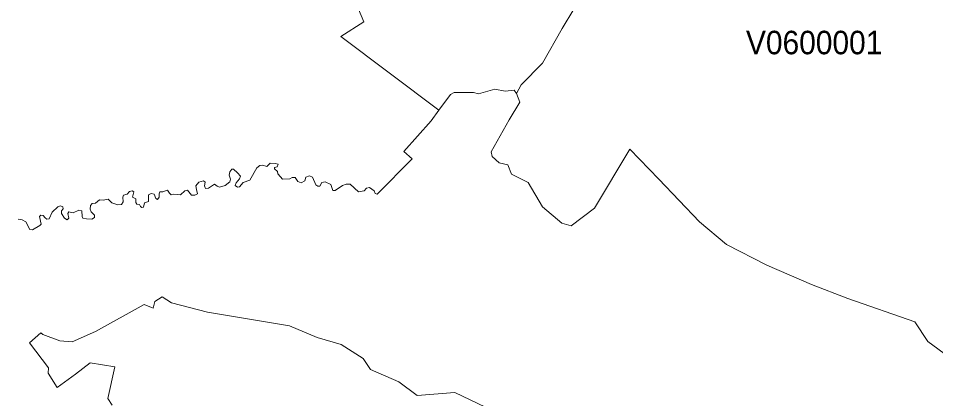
# Model space of a CAD drawing. Extents: x 369010 to 735936, y 6377141 to 6616555.
# Drawn here: x 585055 to 588952, y 6443924 to 6445542 of the extents above; entities that cross this region are included whole.
import ezdxf
from ezdxf.enums import TextEntityAlignment as Align

# ---------------------------------------------------------------- set-up
doc = ezdxf.new("R2010")
doc.units = 0
doc.header["$LTSCALE"] = 40
doc.layers.add('3', color=7, linetype='Continuous', lineweight=13)
doc.layers.add('4', color=7, linetype='Continuous')

msp = doc.modelspace()

# ---------------------------------------------------------------- linework, layer by layer
at = {"layer": '3'}
for points in [[(585954, 6444846.52), (585956.65, 6444858.11), (585951.52, 6444874.99), (585954.34, 6444889.55), (585962.44, 6444900.48), (585969.56, 6444900.48), (585985.78, 6444885.08), (585998.69, 6444870.52), (585994.39, 6444858.77), (585981.15, 6444842.38), (585976.68, 6444830.63), (585986.11, 6444824.01), (585995.38, 6444824.68), (586010.94, 6444843.21), (586039.07, 6444853.14), (586068.86, 6444905.94), (586081.11, 6444915.87), (586091.87, 6444917.36), (586111.56, 6444911.9), (586124.8, 6444925.14), (586146.15, 6444924.81), (586158.73, 6444921.16), (586155.09, 6444910.57), (586143.84, 6444906.93), (586144.17, 6444901.47), (586156.75, 6444890.55), (586158.07, 6444879.79), (586168.83, 6444868.2), (586177.77, 6444857.61), (586208.55, 6444859.27), (586218.81, 6444864.56), (586230.89, 6444865.39), (586243.14, 6444847.68), (586256.38, 6444841.56), (586272.6, 6444850), (586276.74, 6444866.38), (586291.63, 6444871.35), (586305.2, 6444866.71), (586319.11, 6444834.11), (586327.55, 6444827.49), (586336.32, 6444828.15), (586344.92, 6444843.05), (586359.16, 6444845.86), (586382.83, 6444834.61), (586391.27, 6444808.79), (586401.53, 6444808.79), (586431.98, 6444830.47), (586448.53, 6444836.43), (586464.92, 6444837.09), (586499.84, 6444803.66), (586525.16, 6444808.29), (586534.1, 6444819.88), (586546.51, 6444822.19), (586567.53, 6444808.29), (586571, 6444796.54), (586579.28, 6444794.39), (586728.07, 6444943.84), (586693.64, 6444974.95), (586808.5, 6445106.03), (586841.77, 6445150.88), (586425.03, 6445464.18), (586523.34, 6445527.24), (586489.24, 6445608.5)], [(586489.24, 6445608.5), (586523.34, 6445527.24), (586425.03, 6445464.18), (586841.77, 6445150.88), (586891.92, 6445218.24), (586906.81, 6445225.69), (586989.23, 6445226.02), (587009.92, 6445221.06), (587079.6, 6445240.59), (587123.29, 6445231.82), (587161.85, 6445236.45), (587172.11, 6445221.55), (587190.98, 6445259.29), (587282.34, 6445351.47), (587365.75, 6445497.95), (587415.4, 6445581.03)], [(587415.4, 6445581.03), (587365.75, 6445497.95), (587282.34, 6445351.47), (587190.98, 6445259.29), (587172.11, 6445221.55), (587185.52, 6445185.64), (587140.83, 6445110.67), (587063.38, 6444974.13), (587068.67, 6444954.43), (587097.47, 6444926.79), (587135.54, 6444918.85), (587149.94, 6444879.46), (587221.93, 6444843.54), (587282.17, 6444739.77), (587364.93, 6444670.09), (587404.32, 6444659.67), (587502.63, 6444734.48), (587653.73, 6444985.71), (587776.53, 6444858.11), (587948.66, 6444676.71), (588064.18, 6444579.23), (588235.31, 6444491.18), (588425.64, 6444409.76), (588579.06, 6444349.35), (588863.4, 6444250.21), (588918.84, 6444166.47), (589079.05, 6444048.96)], [(589079.05, 6444048.96), (588918.84, 6444166.47), (588863.4, 6444250.21), (588579.06, 6444349.35), (588425.64, 6444409.76), (588235.31, 6444491.18), (588064.18, 6444579.23), (587948.66, 6444676.71), (587776.53, 6444858.11), (587653.73, 6444985.71), (587502.63, 6444734.48), (587404.32, 6444659.67), (587364.93, 6444670.09), (587282.17, 6444739.77), (587221.93, 6444843.54), (587149.94, 6444879.46), (587135.54, 6444918.85), (587097.47, 6444926.79), (587068.67, 6444954.43), (587063.38, 6444974.13), (587140.83, 6445110.67), (587185.52, 6445185.64), (587172.11, 6445221.55), (587161.85, 6445236.45), (587123.29, 6445231.82), (587079.6, 6445240.59), (587009.92, 6445221.06), (586989.23, 6445226.02), (586906.81, 6445225.69), (586891.92, 6445218.24), (586841.77, 6445150.88), (586808.5, 6445106.03), (586693.64, 6444974.95), (586728.07, 6444943.84), (586579.28, 6444794.39), (586571, 6444796.54), (586567.53, 6444808.29), (586546.51, 6444822.19), (586534.1, 6444819.88), (586525.16, 6444808.29), (586499.84, 6444803.66), (586464.92, 6444837.09), (586448.53, 6444836.43), (586431.98, 6444830.47), (586401.53, 6444808.79), (586391.27, 6444808.79), (586382.83, 6444834.61), (586359.16, 6444845.86), (586344.92, 6444843.05), (586336.32, 6444828.15), (586327.55, 6444827.49), (586319.11, 6444834.11), (586305.2, 6444866.71), (586291.63, 6444871.35), (586276.74, 6444866.38), (586272.6, 6444850), (586256.38, 6444841.56), (586243.14, 6444847.68), (586230.89, 6444865.39), (586218.81, 6444864.56), (586208.55, 6444859.27), (586177.77, 6444857.61), (586168.83, 6444868.2), (586158.07, 6444879.79), (586156.75, 6444890.55), (586144.17, 6444901.47), (586143.84, 6444906.93), (586155.09, 6444910.57), (586158.73, 6444921.16), (586146.15, 6444924.81), (586124.8, 6444925.14), (586111.56, 6444911.9), (586091.87, 6444917.36)], [(586091.87, 6444917.36), (586081.11, 6444915.87), (586068.86, 6444905.94), (586039.07, 6444853.14), (586010.94, 6444843.21), (585995.38, 6444824.68), (585986.11, 6444824.01), (585976.68, 6444830.63), (585981.15, 6444842.38), (585994.39, 6444858.77), (585998.69, 6444870.52), (585985.78, 6444885.08), (585969.56, 6444900.48), (585962.44, 6444900.48), (585954.34, 6444889.55), (585951.52, 6444874.99), (585956.65, 6444858.11), (585954, 6444846.52), (585933.65, 6444831.3), (585909.65, 6444824.18), (585899.72, 6444828.48), (585888.96, 6444836.59), (585862.48, 6444819.54), (585850.23, 6444818.22), (585845.76, 6444828.65), (585849.24, 6444845.03), (585841.79, 6444851.16), (585821.44, 6444844.37), (585809.52, 6444829.64), (585812, 6444813.42), (585816.3, 6444795.38), (585804.89, 6444789.42), (585791.31, 6444789.75), (585774.27, 6444811.44), (585762.85, 6444808.46), (585744.15, 6444790.58), (585732.89, 6444791.91), (585714.02, 6444793.23), (585704.42, 6444790.91), (585696.98, 6444798.69), (585689.53, 6444810.28), (585680.1, 6444808.12), (585669.17, 6444803.49), (585656.59, 6444804.15), (585653.28, 6444795.05), (585653.95, 6444780.49), (585645.84, 6444771.71), (585638.72, 6444775.52), (585632.26, 6444793.4), (585619.69, 6444796.87), (585608.27, 6444791.41), (585607.77, 6444763.27), (585591.55, 6444756.82), (585587.25, 6444739.11), (585580.46, 6444737.79), (585574.34, 6444741.92), (585569.87, 6444750.36), (585558.62, 6444752.02), (585554.97, 6444758.47), (585554.31, 6444773.37), (585539.75, 6444781.64), (585545.21, 6444803.82), (585539.09, 6444807.79), (585527.5, 6444804.81), (585517.74, 6444793.89), (585501.68, 6444789.59), (585498.7, 6444781.64), (585501.02, 6444760.96), (585493.57, 6444750.2), (585477.35, 6444748.54), (585451.87, 6444757.32), (585437.3, 6444772.87), (585415.95, 6444768.74), (585400.39, 6444770.39), (585382.35, 6444755.83), (585368.45, 6444753.67), (585362, 6444745.9), (585360.34, 6444729.35), (585365.14, 6444719.41), (585379.04, 6444703.86), (585379.04, 6444694.75), (585367.46, 6444687.64), (585345.11, 6444688.96), (585329.89, 6444692.27), (585325.75, 6444698.56), (585324.76, 6444723.06), (585312.51, 6444725.7), (585288.84, 6444714.28), (585270.14, 6444718.26), (585265.18, 6444711.8), (585270.14, 6444692.44), (585263.36, 6444685.32), (585251.94, 6444691.11), (585238.7, 6444711.47), (585239.03, 6444722.39), (585245.81, 6444731.83), (585243.83, 6444740.6), (585234.56, 6444744.74), (585223.14, 6444739.94), (585199.31, 6444717.1)], [(585054.32, 6444687.47), (585071.87, 6444684.99), (585087.43, 6444675.56), (585104.47, 6444643.94), (585115.23, 6444642.46), (585147.17, 6444660.16), (585151.81, 6444665.63), (585145.02, 6444698.4), (585150.15, 6444704.19), (585160.41, 6444703.53), (585168.52, 6444693.76), (585176.3, 6444687.97), (585186.73, 6444689.62), (585199.31, 6444717.1), (585223.14, 6444739.94), (585234.56, 6444744.74), (585243.83, 6444740.6), (585245.81, 6444731.83), (585239.03, 6444722.39), (585238.7, 6444711.47), (585251.94, 6444691.11), (585263.36, 6444685.32), (585270.14, 6444692.44), (585265.18, 6444711.8), (585270.14, 6444718.26), (585288.84, 6444714.28), (585312.51, 6444725.7), (585324.76, 6444723.06), (585325.75, 6444698.56), (585329.89, 6444692.27), (585345.11, 6444688.96), (585367.46, 6444687.64), (585379.04, 6444694.75), (585379.04, 6444703.86), (585365.14, 6444719.41), (585360.34, 6444729.35), (585362, 6444745.9), (585368.45, 6444753.67), (585382.35, 6444755.83), (585400.39, 6444770.39), (585415.95, 6444768.74), (585437.3, 6444772.87), (585451.87, 6444757.32), (585477.35, 6444748.54), (585493.57, 6444750.2), (585501.02, 6444760.96), (585498.7, 6444781.64), (585501.68, 6444789.59), (585517.74, 6444793.89), (585527.5, 6444804.81), (585539.09, 6444807.79), (585545.21, 6444803.82), (585539.75, 6444781.64), (585554.31, 6444773.37), (585554.97, 6444758.47), (585558.62, 6444752.02), (585569.87, 6444750.36), (585574.34, 6444741.92), (585580.46, 6444737.79), (585587.25, 6444739.11), (585591.55, 6444756.82), (585607.77, 6444763.27), (585608.27, 6444791.41), (585619.69, 6444796.87), (585632.26, 6444793.4), (585638.72, 6444775.52), (585645.84, 6444771.71), (585653.95, 6444780.49), (585653.28, 6444795.05), (585656.59, 6444804.15), (585669.17, 6444803.49), (585680.1, 6444808.12), (585689.53, 6444810.28), (585696.98, 6444798.69), (585704.42, 6444790.91), (585714.02, 6444793.23), (585732.89, 6444791.91), (585744.15, 6444790.58), (585762.85, 6444808.46), (585774.27, 6444811.44), (585791.31, 6444789.75), (585804.89, 6444789.42), (585816.3, 6444795.38), (585812, 6444813.42), (585809.52, 6444829.64), (585821.44, 6444844.37), (585841.79, 6444851.16), (585849.24, 6444845.03), (585845.76, 6444828.65), (585850.23, 6444818.22), (585862.48, 6444819.54), (585888.96, 6444836.59), (585899.72, 6444828.48), (585909.65, 6444824.18), (585933.65, 6444831.3), (585954, 6444846.52)], [(585199.31, 6444717.1), (585186.73, 6444689.62), (585176.3, 6444687.97), (585168.52, 6444693.76), (585160.41, 6444703.53), (585150.15, 6444704.19), (585145.02, 6444698.4), (585151.81, 6444665.63), (585147.17, 6444660.16), (585115.23, 6444642.46), (585104.47, 6444643.94), (585087.43, 6444675.56), (585071.87, 6444684.99), (585054.32, 6444687.47)], [(585453.52, 6443896.2), (585435.15, 6443925.16), (585464.77, 6444059.38), (585359.84, 6444076.43), (585298.11, 6444027.77), (585220.66, 6443971.34), (585181.27, 6444033.07), (585183.91, 6444055.41), (585102.65, 6444161.83), (585151.14, 6444203.87), (585159.09, 6444197.25), (585231.25, 6444169.61), (585283.71, 6444165.8), (585383.02, 6444210.16), (585590.23, 6444324.52), (585628.29, 6444308.8), (585634.91, 6444337.76), (585666.36, 6444357.46), (585705.75, 6444331.14), (585859.17, 6444291.75), (586207.39, 6444233.16), (586325.4, 6444184.67), (586426.52, 6444154.38), (586519.7, 6444095.46), (586551.31, 6444048.13), (586671.96, 6443995.67), (586749.42, 6443937.74), (586910.12, 6443950.32), (587137.19, 6443841.25)], [(587137.19, 6443841.25), (586910.12, 6443950.32), (586749.42, 6443937.74), (586671.96, 6443995.67), (586551.31, 6444048.13), (586519.7, 6444095.46), (586426.52, 6444154.38), (586325.4, 6444184.67), (586207.39, 6444233.16), (585859.17, 6444291.75), (585705.75, 6444331.14), (585666.36, 6444357.46), (585634.91, 6444337.76), (585628.29, 6444308.8), (585590.23, 6444324.52), (585383.02, 6444210.16), (585283.71, 6444165.8)], [(585283.71, 6444165.8), (585231.25, 6444169.61), (585159.09, 6444197.25), (585151.14, 6444203.87), (585102.65, 6444161.83), (585183.91, 6444055.41), (585181.27, 6444033.07), (585220.66, 6443971.34), (585298.11, 6444027.77), (585359.84, 6444076.43), (585464.77, 6444059.38), (585435.15, 6443925.16), (585453.52, 6443896.2)]]:
    msp.add_lwpolyline(points, dxfattribs=at)

# ---------------------------------------------------------------- texts
at = {"layer": '4', "width": 0.95}
msp.add_text('V0600001', height=100, dxfattribs=at).set_placement((588436.3, 6445388.96), align=Align.CENTER)

doc.saveas('drawing.dxf')
